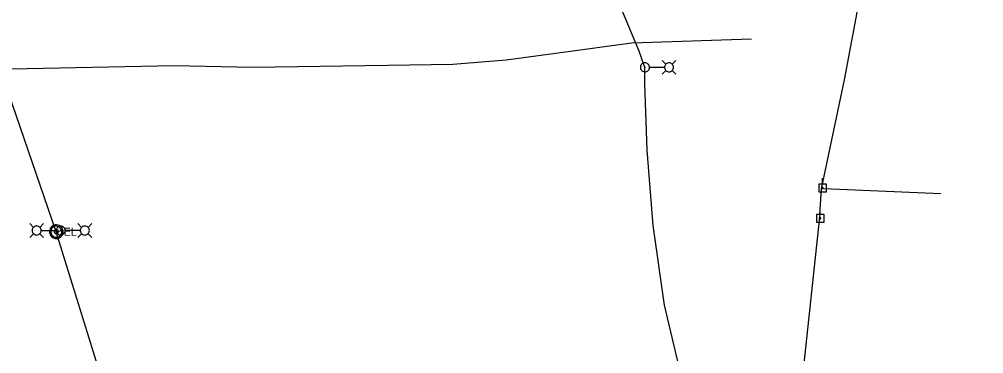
# Model space of a CAD drawing. Extents: x 600849 to 606371, y 330010 to 403088.
# Drawn here: x 604033 to 604496.9, y 349543.4 to 349704.2 of the extents above; entities that cross this region are included whole.
import ezdxf

# ---------------------------------------------------------------- set-up
doc = ezdxf.new("R2010")
doc.units = 0
for name, color, linetype in [('E_LTG', 7, 'Continuous'), ('E_LTG_CID', 7, 'Continuous'), ('E_UTL_E', 7, 'Continuous'), ('E_UTL_E_UG', 7, 'Continuous'), ('E_UTL_EPowerPole', 7, 'Continuous'), ('E_UTL_FO_UG', 7, 'Continuous'), ('E_UTL_Overhead', 7, 'Continuous'), ('E_UTL_T_UG', 7, 'Continuous')]:
    doc.layers.add(name, color=color, linetype=linetype)

msp = doc.modelspace()

# ---------------------------------------------------------------- linework, layer by layer
at = {"layer": 'E_LTG'}
for points in [[(604336.14, 349681.08), (604336.1, 349681.5), (604335.98, 349681.89), (604335.79, 349682.26), (604335.54, 349682.58), (604335.23, 349682.86), (604334.87, 349683.06), (604334.48, 349683.2), (604334.07, 349683.26), (604333.65, 349683.24), (604333.25, 349683.14), (604332.88, 349682.97), (604332.54, 349682.73), (604332.25, 349682.43), (604332.03, 349682.08), (604331.88, 349681.7), (604331.8, 349681.29), (604331.8, 349680.88), (604331.88, 349680.47), (604332.03, 349680.09), (604332.25, 349679.74), (604332.54, 349679.44), (604332.88, 349679.2), (604333.25, 349679.03), (604333.65, 349678.93), (604334.07, 349678.91), (604334.48, 349678.97), (604334.87, 349679.1), (604335.23, 349679.31), (604335.54, 349679.58), (604335.79, 349679.91), (604335.98, 349680.27), (604336.1, 349680.67), (604336.14, 349681.08)], [(604344.05, 349682.61), (604342.27, 349684.38)], [(604347.74, 349681.08), (604347.7, 349681.5), (604347.59, 349681.89), (604347.4, 349682.26), (604347.14, 349682.58), (604346.83, 349682.86), (604346.47, 349683.06), (604346.08, 349683.2), (604345.67, 349683.26), (604345.26, 349683.24), (604344.86, 349683.14), (604344.48, 349682.97), (604344.14, 349682.73), (604343.86, 349682.43), (604343.63, 349682.08), (604343.48, 349681.7), (604343.4, 349681.29), (604343.4, 349680.88), (604343.48, 349680.47), (604343.63, 349680.09), (604343.86, 349679.74), (604344.14, 349679.44), (604344.48, 349679.2), (604344.86, 349679.03), (604345.26, 349678.93), (604345.67, 349678.91), (604346.08, 349678.97), (604346.47, 349679.1), (604346.83, 349679.31), (604347.14, 349679.58), (604347.4, 349679.91), (604347.59, 349680.27), (604347.7, 349680.67), (604347.74, 349681.08)], [(604347.09, 349682.61), (604348.87, 349684.38)], [(604334.13, 349681.08), (604334.13, 349681.12), (604334.12, 349681.15), (604334.1, 349681.17), (604334.08, 349681.2), (604334.06, 349681.22), (604334.03, 349681.23), (604334, 349681.25), (604333.97, 349681.25), (604333.94, 349681.25), (604333.91, 349681.24), (604333.88, 349681.23), (604333.86, 349681.21), (604333.83, 349681.19), (604333.82, 349681.16), (604333.8, 349681.13), (604333.8, 349681.1), (604333.8, 349681.07), (604333.8, 349681.04), (604333.82, 349681.01), (604333.83, 349680.98), (604333.86, 349680.96), (604333.88, 349680.94), (604333.91, 349680.93), (604333.94, 349680.92), (604333.97, 349680.92), (604334, 349680.92), (604334.03, 349680.93), (604334.06, 349680.95), (604334.08, 349680.97), (604334.1, 349680.99), (604334.12, 349681.02), (604334.13, 349681.05), (604334.13, 349681.08)], [(604343.36, 349681.08), (604336.18, 349681.08)], [(604344.05, 349679.56), (604342.27, 349677.78)], [(604347.09, 349679.56), (604348.87, 349677.78)], [(604039.86, 349604.17), (604038.08, 349605.95)], [(604043.56, 349602.65), (604043.52, 349603.06), (604043.4, 349603.46), (604043.21, 349603.83), (604042.96, 349604.15), (604042.64, 349604.42), (604042.29, 349604.63), (604041.9, 349604.77), (604041.49, 349604.83), (604041.07, 349604.81), (604040.67, 349604.71), (604040.29, 349604.54), (604039.96, 349604.3), (604039.67, 349604), (604039.45, 349603.65), (604039.29, 349603.27), (604039.22, 349602.86), (604039.22, 349602.45), (604039.29, 349602.04), (604039.45, 349601.66), (604039.67, 349601.31), (604039.96, 349601.01), (604040.29, 349600.77), (604040.67, 349600.6), (604041.07, 349600.5), (604041.49, 349600.48), (604041.9, 349600.54), (604042.29, 349600.67), (604042.64, 349600.88), (604042.96, 349601.15), (604043.21, 349601.48), (604043.4, 349601.84), (604043.52, 349602.24), (604043.56, 349602.65)], [(604042.9, 349604.17), (604044.68, 349605.95)], [(604055.12, 349602.65), (604055.08, 349603.06), (604054.97, 349603.46), (604054.78, 349603.83), (604054.52, 349604.15), (604054.21, 349604.42), (604053.85, 349604.63), (604053.46, 349604.77), (604053.05, 349604.82), (604052.64, 349604.81), (604052.24, 349604.71), (604051.86, 349604.54), (604051.52, 349604.3), (604051.24, 349604), (604051.01, 349603.65), (604050.86, 349603.26), (604050.78, 349602.86), (604050.78, 349602.44), (604050.86, 349602.04), (604051.01, 349601.65), (604051.24, 349601.31), (604051.52, 349601.01), (604051.86, 349600.77), (604052.24, 349600.6), (604052.64, 349600.5), (604053.05, 349600.48), (604053.46, 349600.54), (604053.85, 349600.67), (604054.21, 349600.88), (604054.52, 349601.15), (604054.78, 349601.48), (604054.97, 349601.84), (604055.08, 349602.24), (604055.12, 349602.65)], [(604053.11, 349602.65), (604053.11, 349602.68), (604053.1, 349602.71), (604053.09, 349602.74), (604053.07, 349602.77), (604053.04, 349602.79), (604053.02, 349602.8), (604052.99, 349602.81), (604052.96, 349602.82), (604052.92, 349602.82), (604052.89, 349602.81), (604052.86, 349602.8), (604052.84, 349602.78), (604052.82, 349602.75), (604052.8, 349602.73), (604052.79, 349602.7), (604052.78, 349602.67), (604052.78, 349602.64), (604052.79, 349602.6), (604052.8, 349602.58), (604052.82, 349602.55), (604052.84, 349602.53), (604052.86, 349602.51), (604052.89, 349602.49), (604052.92, 349602.49), (604052.96, 349602.49), (604052.99, 349602.49), (604053.02, 349602.5), (604053.04, 349602.52), (604053.07, 349602.54), (604053.09, 349602.56), (604053.1, 349602.59), (604053.11, 349602.62), (604053.11, 349602.65)], [(604063.03, 349604.18), (604061.25, 349605.95)], [(604066.73, 349602.65), (604066.69, 349603.06), (604066.57, 349603.46), (604066.38, 349603.83), (604066.13, 349604.15), (604065.81, 349604.42), (604065.45, 349604.63), (604065.06, 349604.77), (604064.65, 349604.82), (604064.24, 349604.81), (604063.84, 349604.71), (604063.46, 349604.54), (604063.13, 349604.3), (604062.84, 349604), (604062.62, 349603.65), (604062.46, 349603.26), (604062.38, 349602.86), (604062.38, 349602.44), (604062.46, 349602.04), (604062.62, 349601.65), (604062.84, 349601.31), (604063.13, 349601.01), (604063.46, 349600.77), (604063.84, 349600.6), (604064.24, 349600.5), (604064.65, 349600.48), (604065.06, 349600.54), (604065.45, 349600.67), (604065.81, 349600.88), (604066.13, 349601.15), (604066.38, 349601.48), (604066.57, 349601.84), (604066.69, 349602.24), (604066.73, 349602.65)], [(604066.08, 349604.18), (604067.85, 349605.95)], [(604039.86, 349601.13), (604038.08, 349599.35)], [(604042.9, 349601.13), (604044.68, 349599.35)], [(604043.59, 349602.65), (604050.77, 349602.65)], [(604062.34, 349602.65), (604055.16, 349602.65)], [(604063.03, 349601.13), (604061.25, 349599.35)], [(604066.08, 349601.13), (604067.85, 349599.35)]]:
    msp.add_lwpolyline(points, dxfattribs=at)
at = {"layer": 'E_LTG_CID'}
for points in [[(604318.05, 348339.7), (604287.36, 348606.91), (604242.16, 348872.6), (604188.57, 349120.13), (604125.01, 349362.84), (604050.82, 349602.08), (604014.23, 349708.06), (603966.43, 349837.54), (603869.82, 350091.09), (603838.85, 350172.22), (603784.41, 350315.72), (603699.29, 350539.43), (603613.87, 350764.2), (603510.34, 351036.54), (603442.84, 351213.06), (603357.76, 351436.96)], [(604303.3, 349217.41), (604310.86, 349245.32), (604321.32, 349267.32), (604328.06, 349275.88), (604328.75, 349277.56), (604332.95, 349302.68), (604341.5, 349337.92), (604351.43, 349381.66), (604355.14, 349412.59), (604356.17, 349449.36), (604355.74, 349483.95), (604360.12, 349500.66), (604361.5, 349508.39), (604360.72, 349509.83), (604351.73, 349531.61), (604343.46, 349566.77), (604337.91, 349605), (604335.03, 349641.22), (604333.89, 349673.15), (604333.96, 349681.08), (604331.24, 349688.88), (604323.28, 349707.64)]]:
    msp.add_lwpolyline(points, dxfattribs=at)
at = {"layer": 'E_UTL_E'}
for points in [[(604054.13, 349602.09), (604054.07, 349602.71), (604053.89, 349603.31), (604053.6, 349603.87), (604053.21, 349604.36), (604052.74, 349604.77), (604052.2, 349605.09), (604051.6, 349605.29), (604050.98, 349605.38), (604050.36, 349605.35), (604049.75, 349605.2), (604049.18, 349604.94), (604048.66, 349604.58), (604048.23, 349604.13), (604047.89, 349603.6), (604047.66, 349603.02), (604047.54, 349602.4), (604047.54, 349601.77), (604047.66, 349601.16), (604047.89, 349600.57), (604048.23, 349600.05), (604048.66, 349599.59), (604049.18, 349599.23), (604049.75, 349598.97), (604050.36, 349598.82), (604050.98, 349598.79), (604051.6, 349598.88), (604052.2, 349599.08), (604052.74, 349599.4), (604053.21, 349599.81), (604053.6, 349600.3), (604053.89, 349600.86), (604054.07, 349601.46), (604054.13, 349602.09)], [(604054.13, 349602.09), (604054.07, 349602.71), (604053.89, 349603.31), (604053.6, 349603.87), (604053.21, 349604.36), (604052.74, 349604.77), (604052.2, 349605.09), (604051.6, 349605.29), (604050.98, 349605.38), (604050.36, 349605.35), (604049.75, 349605.2), (604049.18, 349604.94), (604048.66, 349604.58), (604048.23, 349604.13), (604047.89, 349603.6), (604047.66, 349603.02), (604047.54, 349602.4), (604047.54, 349601.77), (604047.66, 349601.16), (604047.89, 349600.57), (604048.23, 349600.05), (604048.66, 349599.59), (604049.18, 349599.23), (604049.75, 349598.97), (604050.36, 349598.82), (604050.98, 349598.79), (604051.6, 349598.88), (604052.2, 349599.08), (604052.74, 349599.4), (604053.21, 349599.81), (604053.6, 349600.3), (604053.89, 349600.86), (604054.07, 349601.46), (604054.13, 349602.09)], [(604053.47, 349602.09), (604053.42, 349602.59), (604053.28, 349603.07), (604053.05, 349603.51), (604052.74, 349603.91), (604052.36, 349604.24), (604051.92, 349604.49), (604051.45, 349604.65), (604050.95, 349604.72), (604050.45, 349604.7), (604049.96, 349604.58), (604049.51, 349604.37), (604049.1, 349604.08), (604048.75, 349603.72), (604048.48, 349603.3), (604048.29, 349602.83), (604048.2, 349602.34), (604048.2, 349601.83), (604048.29, 349601.34), (604048.48, 349600.88), (604048.75, 349600.45), (604049.1, 349600.09), (604049.51, 349599.8), (604049.96, 349599.59), (604050.45, 349599.47), (604050.95, 349599.45), (604051.45, 349599.52), (604051.92, 349599.68), (604052.36, 349599.94), (604052.74, 349600.26), (604053.05, 349600.66), (604053.28, 349601.1), (604053.42, 349601.59), (604053.47, 349602.09)], [(604053.47, 349602.09), (604053.42, 349602.59), (604053.28, 349603.07), (604053.05, 349603.51), (604052.74, 349603.91), (604052.36, 349604.24), (604051.92, 349604.49), (604051.45, 349604.65), (604050.95, 349604.72), (604050.45, 349604.7), (604049.96, 349604.58), (604049.51, 349604.37), (604049.1, 349604.08), (604048.75, 349603.72), (604048.48, 349603.3), (604048.29, 349602.83), (604048.2, 349602.34), (604048.2, 349601.83), (604048.29, 349601.34), (604048.48, 349600.88), (604048.75, 349600.45), (604049.1, 349600.09), (604049.51, 349599.8), (604049.96, 349599.59), (604050.45, 349599.47), (604050.95, 349599.45), (604051.45, 349599.52), (604051.92, 349599.68), (604052.36, 349599.94), (604052.74, 349600.26), (604053.05, 349600.66), (604053.28, 349601.1), (604053.42, 349601.59), (604053.47, 349602.09)], [(604051.82, 349602.09), (604051.8, 349602.27), (604051.74, 349602.45), (604051.66, 349602.62), (604051.54, 349602.77), (604051.4, 349602.89), (604051.24, 349602.99), (604051.06, 349603.05), (604050.87, 349603.07), (604050.68, 349603.07), (604050.5, 349603.02), (604050.33, 349602.94), (604050.18, 349602.83), (604050.05, 349602.7), (604049.95, 349602.54), (604049.88, 349602.36), (604049.84, 349602.18), (604049.84, 349601.99), (604049.88, 349601.81), (604049.95, 349601.63), (604050.05, 349601.47), (604050.18, 349601.34), (604050.33, 349601.23), (604050.5, 349601.15), (604050.68, 349601.11), (604050.87, 349601.1), (604051.06, 349601.12), (604051.24, 349601.19), (604051.4, 349601.28), (604051.54, 349601.4), (604051.66, 349601.55), (604051.74, 349601.72), (604051.8, 349601.9), (604051.82, 349602.09)], [(604051.82, 349602.09), (604051.8, 349602.27), (604051.74, 349602.45), (604051.66, 349602.62), (604051.54, 349602.77), (604051.4, 349602.89), (604051.24, 349602.99), (604051.06, 349603.05), (604050.87, 349603.07), (604050.68, 349603.07), (604050.5, 349603.02), (604050.33, 349602.94), (604050.18, 349602.83), (604050.05, 349602.7), (604049.95, 349602.54), (604049.88, 349602.36), (604049.84, 349602.18), (604049.84, 349601.99), (604049.88, 349601.81), (604049.95, 349601.63), (604050.05, 349601.47), (604050.18, 349601.34), (604050.33, 349601.23), (604050.5, 349601.15), (604050.68, 349601.11), (604050.87, 349601.1), (604051.06, 349601.12), (604051.24, 349601.19), (604051.4, 349601.28), (604051.54, 349601.4), (604051.66, 349601.55), (604051.74, 349601.72), (604051.8, 349601.9), (604051.82, 349602.09)]]:
    msp.add_lwpolyline(points, dxfattribs=at)
at = {"layer": 'E_UTL_E_UG'}
msp.add_lwpolyline([(604050.82, 349602.08), (604052.95, 349602.65)], dxfattribs=at)
at = {"layer": 'E_UTL_EPowerPole'}
for points in [[(604419.42, 349624.92), (604419.42, 349627.83)], [(604421.26, 349624.92), (604417.57, 349624.92)], [(604417.57, 349624.92), (604417.57, 349621.23)], [(604419.69, 349623.08), (604419.68, 349623.12), (604419.67, 349623.17), (604419.65, 349623.21), (604419.62, 349623.24), (604419.59, 349623.27), (604419.55, 349623.3), (604419.51, 349623.31), (604419.46, 349623.32), (604419.42, 349623.32), (604419.37, 349623.31), (604419.33, 349623.29), (604419.29, 349623.26), (604419.26, 349623.23), (604419.24, 349623.19), (604419.22, 349623.15), (604419.21, 349623.1), (604419.21, 349623.06), (604419.22, 349623.01), (604419.24, 349622.97), (604419.26, 349622.93), (604419.29, 349622.9), (604419.33, 349622.87), (604419.37, 349622.85), (604419.42, 349622.84), (604419.46, 349622.84), (604419.51, 349622.85), (604419.55, 349622.86), (604419.59, 349622.89), (604419.62, 349622.92), (604419.65, 349622.95), (604419.67, 349622.99), (604419.68, 349623.03), (604419.69, 349623.08)], [(604421.26, 349621.23), (604421.26, 349624.92)], [(604417.57, 349621.23), (604421.26, 349621.23)], [(604418.32, 349610.33), (604418.32, 349613.24)], [(604420.16, 349610.33), (604416.47, 349610.33)], [(604416.47, 349610.33), (604416.47, 349606.64)], [(604418.59, 349608.49), (604418.58, 349608.53), (604418.57, 349608.58), (604418.55, 349608.62), (604418.52, 349608.65), (604418.49, 349608.68), (604418.45, 349608.71), (604418.41, 349608.72), (604418.36, 349608.73), (604418.32, 349608.73), (604418.27, 349608.72), (604418.23, 349608.7), (604418.19, 349608.67), (604418.16, 349608.64), (604418.14, 349608.6), (604418.12, 349608.56), (604418.11, 349608.51), (604418.11, 349608.47), (604418.12, 349608.42), (604418.14, 349608.38), (604418.16, 349608.34), (604418.19, 349608.31), (604418.23, 349608.28), (604418.27, 349608.26), (604418.32, 349608.25), (604418.36, 349608.25), (604418.41, 349608.26), (604418.45, 349608.27), (604418.49, 349608.3), (604418.52, 349608.33), (604418.55, 349608.36), (604418.57, 349608.4), (604418.58, 349608.44), (604418.59, 349608.49)], [(604420.16, 349606.64), (604420.16, 349610.33)], [(604416.47, 349606.64), (604420.16, 349606.64)]]:
    msp.add_lwpolyline(points, dxfattribs=at)
at = {"layer": 'E_UTL_FO_UG'}
msp.add_lwpolyline([(604327.72, 349692.91), (604385.19, 349694.83)], dxfattribs=at)
at = {"layer": 'E_UTL_Overhead'}
for points in [[(604478.31, 347519.68), (604483.72, 347671.98), (604483.28, 347764.14), (604485.06, 347887.98), (604486.27, 348010.92), (604488.67, 348180.49), (604494.52, 348353.63), (604494.83, 348462.74), (604496.93, 348606.36), (604375.49, 348799.31), (604376.94, 348947.02), (604379.21, 349092.24), (604380.86, 349222.2), (604382.17, 349247.08), (604392.21, 349368.46), (604406.42, 349499.8), (604417.96, 349607.66), (604418.92, 349622.62), (604430.02, 349675.12), (604460.6, 349837.98)], [(604419.95, 349622.85), (604476.32, 349620.4)]]:
    msp.add_lwpolyline(points, dxfattribs=at)
at = {"layer": 'E_UTL_T_UG'}
msp.add_lwpolyline([(603645.71, 349671.24), (603724.65, 349677.37), (603789.57, 349675.58), (603827.82, 349674.94), (603871.28, 349675.53), (603894.87, 349675.71), (603917.75, 349678.01), (603942.05, 349678.68), (604107.36, 349681.99), (604145.26, 349681.23), (604210.26, 349682.16), (604241.64, 349682.56), (604267.28, 349684.76), (604298.14, 349688.92), (604320.51, 349691.88), (604327.72, 349692.91)], dxfattribs=at)

# ---------------------------------------------------------------- texts
at = {"layer": 'E_UTL_E'}
msp.add_text('EL', height=3.849, dxfattribs=at).set_placement((604054.39, 349600.14))
msp.add_text('EL', height=3.849, dxfattribs=at).set_placement((604054.39, 349600.14))

doc.saveas('drawing.dxf')
